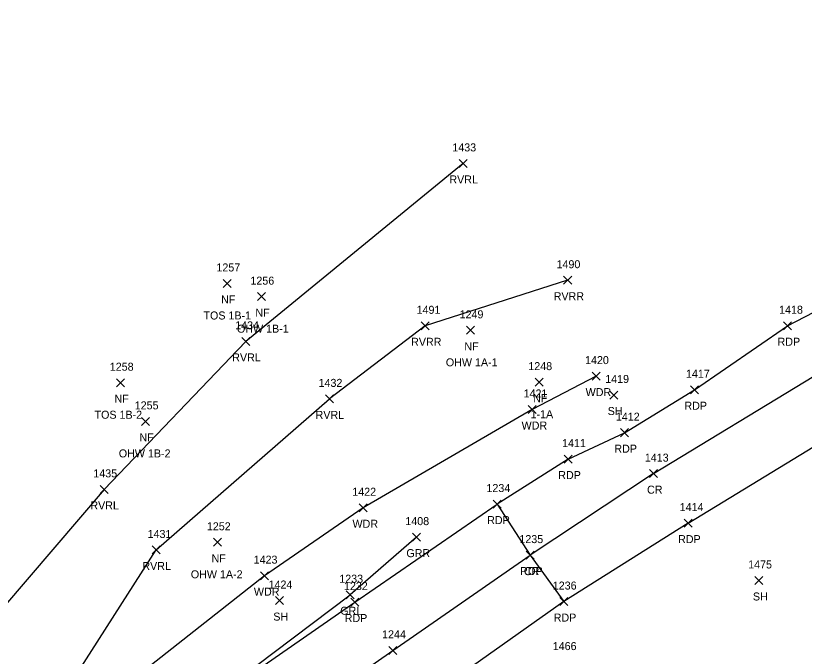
# Model space of a CAD drawing. Extents: x 1528286 to 1556263, y 492387 to 508952.
# Drawn here: x 1529016.8 to 1529213.8, y 493100 to 493260 of the extents above; entities that cross this region are included whole.
import ezdxf

# ---------------------------------------------------------------- set-up
doc = ezdxf.new("R2010")
doc.units = 0
for name, color, linetype in [('L_A', 7, 'Continuous'), ('L_C', 7, 'Continuous'), ('L_I', 7, 'Continuous'), ('L_TIC', 7, 'Continuous'), ('LAWA', 7, 'Continuous'), ('LAWE', 7, 'Continuous'), ('P_A', 7, 'Continuous'), ('P_I', 7, 'Continuous'), ('P_TIC', 7, 'Continuous'), ('PET', 7, 'Continuous'), ('PRC', 7, 'Continuous'), ('R_A', 7, 'Continuous'), ('R_I', 7, 'Continuous'), ('R_TIC', 7, 'Continuous'), ('RGR', 7, 'Continuous')]:
    doc.layers.add(name, color=color, linetype=linetype)

msp = doc.modelspace()

# ---------------------------------------------------------------- linework, layer by layer
at = {"layer": 'L_TIC'}
for points in [[(1529127.54, 493222.12), (1529129.54, 493224.12)], [(1529129.54, 493222.12), (1529127.54, 493224.12)], [(1529127.54, 493222.12), (1529129.54, 493224.12)], [(1529129.54, 493222.12), (1529127.54, 493224.12)], [(1529068.59, 493192.13), (1529070.59, 493194.13)], [(1529070.59, 493192.13), (1529068.59, 493194.13)], [(1529068.59, 493192.13), (1529070.59, 493194.13)], [(1529070.59, 493192.13), (1529068.59, 493194.13)], [(1529153.67, 493192.93), (1529155.67, 493194.93)], [(1529155.67, 493192.93), (1529153.67, 493194.93)], [(1529153.67, 493192.93), (1529155.67, 493194.93)], [(1529155.67, 493192.93), (1529153.67, 493194.93)], [(1529077.14, 493188.83), (1529079.14, 493190.83)], [(1529079.14, 493188.83), (1529077.14, 493190.83)], [(1529077.14, 493188.83), (1529079.14, 493190.83)], [(1529079.14, 493188.83), (1529077.14, 493190.83)], [(1529118.04, 493181.55), (1529120.04, 493183.55)], [(1529120.04, 493181.55), (1529118.04, 493183.55)], [(1529118.04, 493181.55), (1529120.04, 493183.55)], [(1529120.04, 493181.55), (1529118.04, 493183.55)], [(1529129.37, 493180.42), (1529131.37, 493182.42)], [(1529131.37, 493180.42), (1529129.37, 493182.42)], [(1529129.37, 493180.42), (1529131.37, 493182.42)], [(1529131.37, 493180.42), (1529129.37, 493182.42)], [(1529073.28, 493177.66), (1529075.28, 493179.66)], [(1529075.28, 493177.66), (1529073.28, 493179.66)], [(1529073.28, 493177.65), (1529075.28, 493179.65)], [(1529075.28, 493177.65), (1529073.28, 493179.65)], [(1529160.79, 493168.98), (1529162.79, 493170.98)], [(1529162.79, 493168.98), (1529160.79, 493170.98)], [(1529160.79, 493168.98), (1529162.79, 493170.98)], [(1529162.79, 493168.98), (1529160.79, 493170.98)], [(1529041.94, 493167.33), (1529043.94, 493169.33)], [(1529043.94, 493167.33), (1529041.94, 493169.33)], [(1529041.94, 493167.33), (1529043.94, 493169.33)], [(1529043.94, 493167.33), (1529041.94, 493169.33)], [(1529146.53, 493167.47), (1529148.53, 493169.47)], [(1529148.53, 493167.47), (1529146.53, 493169.47)], [(1529146.53, 493167.47), (1529148.53, 493169.47)], [(1529148.53, 493167.47), (1529146.53, 493169.47)], [(1529165.19, 493164.26), (1529167.19, 493166.26)], [(1529167.19, 493164.26), (1529165.19, 493166.26)], [(1529165.19, 493164.26), (1529167.19, 493166.26)], [(1529167.19, 493164.26), (1529165.19, 493166.26)], [(1529094.12, 493163.29), (1529096.12, 493165.29)], [(1529096.12, 493163.29), (1529094.12, 493165.29)], [(1529094.12, 493163.29), (1529096.12, 493165.29)], [(1529096.12, 493163.29), (1529094.12, 493165.29)], [(1529144.79, 493160.64), (1529146.79, 493162.64)], [(1529146.79, 493160.64), (1529144.79, 493162.64)], [(1529144.79, 493160.64), (1529146.79, 493162.64)], [(1529146.79, 493160.64), (1529144.79, 493162.64)], [(1529048.17, 493157.67), (1529050.17, 493159.67)], [(1529050.17, 493157.67), (1529048.17, 493159.67)], [(1529048.17, 493157.67), (1529050.17, 493159.67)], [(1529050.17, 493157.67), (1529048.17, 493159.67)], [(1529037.83, 493140.68), (1529039.83, 493142.68)], [(1529039.83, 493140.68), (1529037.83, 493142.68)], [(1529037.83, 493140.68), (1529039.83, 493142.68)], [(1529039.83, 493140.68), (1529037.83, 493142.68)], [(1529102.54, 493136.09), (1529104.54, 493138.09)], [(1529104.54, 493136.09), (1529102.54, 493138.09)], [(1529102.54, 493136.09), (1529104.54, 493138.09)], [(1529104.54, 493136.09), (1529102.54, 493138.09)], [(1529066.2, 493127.46), (1529068.2, 493129.46)], [(1529068.2, 493127.46), (1529066.2, 493129.46)], [(1529066.2, 493127.46), (1529068.2, 493129.46)], [(1529068.2, 493127.46), (1529066.2, 493129.46)], [(1529050.82, 493125.54), (1529052.82, 493127.54)], [(1529052.82, 493125.54), (1529050.82, 493127.54)], [(1529050.83, 493125.54), (1529052.83, 493127.54)], [(1529052.83, 493125.54), (1529050.83, 493127.54)], [(1529077.89, 493119.12), (1529079.89, 493121.12)], [(1529079.89, 493119.12), (1529077.89, 493121.12)], [(1529077.89, 493119.12), (1529079.89, 493121.12)], [(1529079.89, 493119.12), (1529077.89, 493121.12)], [(1529201.47, 493117.92), (1529203.47, 493119.92)], [(1529203.47, 493117.92), (1529201.47, 493119.92)], [(1529201.47, 493117.92), (1529203.47, 493119.92)], [(1529203.47, 493117.92), (1529201.47, 493119.92)], [(1529081.62, 493112.9), (1529083.62, 493114.9)], [(1529083.62, 493112.9), (1529081.62, 493114.9)], [(1529081.62, 493112.9), (1529083.62, 493114.9)], [(1529083.62, 493112.9), (1529081.62, 493114.9)]]:
    msp.add_lwpolyline(points, dxfattribs=at)
at = {"layer": 'LAWA'}
for points in [[(1529161.79, 493169.98), (1529145.79, 493161.64), (1529103.54, 493137.09), (1529078.89, 493120.12), (1529036.96, 493087.03), (1528996.19, 493054.04), (1528954.46, 493025.37)], [(1529161.79, 493169.98), (1529145.79, 493161.64), (1529103.54, 493137.09), (1529078.89, 493120.12), (1529036.96, 493087.03), (1528996.19, 493054.03), (1528954.46, 493025.38)]]:
    msp.add_lwpolyline(points, dxfattribs=at)
at = {"layer": 'LAWE'}
for points in [[(1529128.54, 493223.12), (1529074.28, 493178.66), (1529038.83, 493141.68), (1529007.2, 493104.78), (1528964.07, 493069.72)], [(1529128.54, 493223.12), (1529074.28, 493178.65), (1529038.83, 493141.68), (1529007.2, 493104.78), (1528964.08, 493069.72)], [(1529154.67, 493193.93), (1529119.04, 493182.55)], [(1529154.67, 493193.93), (1529119.04, 493182.55)], [(1529119.04, 493182.55), (1529095.12, 493164.29)], [(1529119.04, 493182.55), (1529095.12, 493164.29)], [(1528993.43, 493061.12), (1529028.67, 493090.37), (1529051.82, 493126.54), (1529095.12, 493164.29)], [(1528993.43, 493061.13), (1529028.67, 493090.37), (1529051.83, 493126.54), (1529095.12, 493164.29)]]:
    msp.add_lwpolyline(points, dxfattribs=at)
at = {"layer": 'P_TIC'}
for points in [[(1529208.63, 493181.57), (1529210.63, 493183.57)], [(1529210.63, 493181.57), (1529208.63, 493183.57)], [(1529208.63, 493181.57), (1529210.63, 493183.57)], [(1529210.63, 493181.57), (1529208.63, 493183.57)], [(1529185.35, 493165.57), (1529187.35, 493167.57)], [(1529187.35, 493165.57), (1529185.35, 493167.57)], [(1529185.36, 493165.58), (1529187.36, 493167.58)], [(1529187.36, 493165.58), (1529185.36, 493167.58)], [(1529167.84, 493154.85), (1529169.84, 493156.85)], [(1529169.84, 493154.85), (1529167.84, 493156.85)], [(1529167.85, 493154.85), (1529169.85, 493156.85)], [(1529169.85, 493154.85), (1529167.85, 493156.85)], [(1529153.83, 493148.25), (1529155.83, 493150.25)], [(1529155.83, 493148.25), (1529153.83, 493150.25)], [(1529153.83, 493148.24), (1529155.83, 493150.24)], [(1529155.83, 493148.24), (1529153.83, 493150.24)], [(1529175.08, 493144.61), (1529177.08, 493146.61)], [(1529177.08, 493144.61), (1529175.08, 493146.61)], [(1529175.08, 493144.61), (1529177.08, 493146.61)], [(1529177.08, 493144.61), (1529175.08, 493146.61)], [(1529136.06, 493137.01), (1529138.06, 493139.01)], [(1529138.06, 493137.01), (1529136.06, 493139.01)], [(1529136.06, 493137.01), (1529138.06, 493139.01)], [(1529138.06, 493137.01), (1529136.06, 493139.01)], [(1529183.77, 493132.25), (1529185.77, 493134.25)], [(1529185.77, 493132.25), (1529183.77, 493134.25)], [(1529183.77, 493132.25), (1529185.77, 493134.25)], [(1529185.77, 493132.25), (1529183.77, 493134.25)], [(1529144.3, 493124.26), (1529146.3, 493126.26)], [(1529146.3, 493124.26), (1529144.3, 493126.26)], [(1529144.3, 493124.26), (1529146.3, 493126.26)], [(1529146.3, 493124.26), (1529144.3, 493126.26)], [(1529144.3, 493124.26), (1529146.3, 493126.26)], [(1529146.3, 493124.26), (1529144.3, 493126.26)], [(1529144.3, 493124.26), (1529146.3, 493126.26)], [(1529146.3, 493124.26), (1529144.3, 493126.26)], [(1529100.46, 493112.53), (1529102.46, 493114.53)], [(1529102.46, 493112.53), (1529100.46, 493114.53)], [(1529100.46, 493112.53), (1529102.46, 493114.53)], [(1529102.46, 493112.53), (1529100.46, 493114.53)], [(1529152.7, 493112.65), (1529154.7, 493114.65)], [(1529154.7, 493112.65), (1529152.7, 493114.65)], [(1529152.7, 493112.65), (1529154.7, 493114.65)], [(1529154.7, 493112.65), (1529152.7, 493114.65)], [(1529109.99, 493100.46), (1529111.99, 493102.46)], [(1529111.99, 493100.46), (1529109.99, 493102.46)], [(1529109.99, 493100.46), (1529111.99, 493102.46)], [(1529111.99, 493100.46), (1529109.99, 493102.46)]]:
    msp.add_lwpolyline(points, dxfattribs=at)
at = {"layer": 'PET'}
for points in [[(1529154.83, 493149.24), (1529168.84, 493155.85), (1529186.36, 493166.58), (1529209.63, 493182.57), (1529253.89, 493205.5), (1529299.18, 493225.96), (1529345.73, 493244.46), (1529392.84, 493260.01)], [(1529154.83, 493149.25), (1529168.85, 493155.85), (1529186.35, 493166.57), (1529209.63, 493182.57), (1529253.9, 493205.5), (1529299.18, 493225.96), (1529345.73, 493244.46), (1529392.84, 493260.01)], [(1529184.77, 493133.25), (1529223.16, 493156.65), (1529267.99, 493179.62), (1529310.6, 493198.72), (1529355.93, 493216.37), (1529402.28, 493233.4)], [(1529184.77, 493133.25), (1529223.16, 493156.65), (1529267.98, 493179.62), (1529310.6, 493198.72), (1529355.92, 493216.37), (1529402.29, 493233.4)], [(1529154.83, 493149.25), (1529137.06, 493138.01)], [(1529154.83, 493149.24), (1529137.06, 493138.01)], [(1528981.67, 493029.84), (1529023.32, 493058.68), (1529062.76, 493086.59), (1529101.46, 493113.53), (1529137.06, 493138.01), (1529145.3, 493125.26), (1529153.7, 493113.65), (1529119.46, 493089.42), (1529079.43, 493062), (1529041.27, 493034), (1528999.91, 493006.62)], [(1528981.67, 493029.84), (1529023.32, 493058.68), (1529062.76, 493086.59), (1529101.46, 493113.53), (1529137.06, 493138.01), (1529145.3, 493125.26), (1529153.7, 493113.65), (1529119.46, 493089.42), (1529079.43, 493062), (1529041.27, 493034), (1528999.91, 493006.62)], [(1529184.77, 493133.25), (1529153.7, 493113.65)], [(1529184.77, 493133.25), (1529153.7, 493113.65)]]:
    msp.add_lwpolyline(points, dxfattribs=at)
at = {"layer": 'PRC'}
for points in [[(1529176.08, 493145.61), (1529216.21, 493169.99), (1529260.32, 493192.89), (1529305.04, 493212.98), (1529350.58, 493230.29), (1529397.63, 493246.2)], [(1529176.08, 493145.61), (1529216.21, 493169.99), (1529260.32, 493192.89), (1529305.04, 493212.98), (1529350.57, 493230.29), (1529397.63, 493246.2)], [(1529176.08, 493145.61), (1529145.3, 493125.26)], [(1529176.08, 493145.61), (1529145.3, 493125.26)], [(1529110.99, 493101.46), (1529145.3, 493125.26)], [(1529110.99, 493101.46), (1529145.3, 493125.26)], [(1528990.43, 493018.09), (1529032.37, 493047.2), (1529072.04, 493074.3), (1529110.99, 493101.46)], [(1528990.43, 493018.09), (1529032.37, 493047.2), (1529072.04, 493074.3), (1529110.99, 493101.46)]]:
    msp.add_lwpolyline(points, dxfattribs=at)
at = {"layer": 'R_TIC'}
for points in [[(1529115.88, 493128.75), (1529117.88, 493130.75)], [(1529117.88, 493128.75), (1529115.88, 493130.75)], [(1529115.88, 493128.75), (1529117.88, 493130.75)], [(1529117.88, 493128.75), (1529115.88, 493130.75)], [(1529099.29, 493114.36), (1529101.29, 493116.36)], [(1529101.29, 493114.36), (1529099.29, 493116.36)], [(1529099.29, 493114.36), (1529101.29, 493116.36)], [(1529101.29, 493114.36), (1529099.29, 493116.36)]]:
    msp.add_lwpolyline(points, dxfattribs=at)
at = {"layer": 'RGR'}
for points in [[(1529116.88, 493129.75), (1529100.29, 493115.36)], [(1529116.88, 493129.75), (1529100.29, 493115.36)], [(1528981.52, 493030.48), (1529023.06, 493059.33), (1529062.66, 493086.9), (1529100.29, 493115.36)], [(1528981.52, 493030.48), (1529023.06, 493059.33), (1529062.66, 493086.9), (1529100.29, 493115.36)]]:
    msp.add_lwpolyline(points, dxfattribs=at)

# ---------------------------------------------------------------- texts
at = {"layer": 'L_A'}
for s, p in [('RVRL', (1529125.11, 493218.12)), ('RVRL', (1529125.11, 493218.12)), ('NF', (1529068.07, 493188.13)), ('NF', (1529068.07, 493188.13)), ('RVRR', (1529151.18, 493188.93)), ('RVRR', (1529151.18, 493188.93)), ('NF', (1529076.62, 493184.83)), ('NF', (1529076.62, 493184.83)), ('RVRR', (1529115.55, 493177.55)), ('RVRR', (1529115.55, 493177.55)), ('NF', (1529128.85, 493176.42)), ('NF', (1529128.85, 493176.42)), ('RVRL', (1529070.84, 493173.65)), ('RVRL', (1529070.85, 493173.66)), ('WDR', (1529159.15, 493164.98)), ('WDR', (1529159.16, 493164.98)), ('NF', (1529041.43, 493163.33)), ('NF', (1529041.43, 493163.33)), ('NF', (1529146.01, 493163.47)), ('NF', (1529146.01, 493163.47)), ('SH', (1529164.67, 493160.26)), ('SH', (1529164.68, 493160.26)), ('RVRL', (1529091.68, 493159.29)), ('RVRL', (1529091.68, 493159.29)), ('WDR', (1529143.15, 493156.64)), ('WDR', (1529143.16, 493156.64)), ('NF', (1529047.65, 493153.67)), ('NF', (1529047.65, 493153.67)), ('RVRL', (1529035.39, 493136.68)), ('RVRL', (1529035.4, 493136.68)), ('WDR', (1529100.9, 493132.09)), ('WDR', (1529100.9, 493132.09)), ('NF', (1529065.68, 493123.46)), ('NF', (1529065.68, 493123.46)), ('RVRL', (1529048.39, 493121.54)), ('RVRL', (1529048.39, 493121.54)), ('WDR', (1529076.26, 493115.12)), ('WDR', (1529076.26, 493115.12)), ('SH', (1529200.96, 493113.92)), ('SH', (1529200.96, 493113.92)), ('SH', (1529081.11, 493108.9)), ('SH', (1529081.11, 493108.9))]:
    msp.add_text(s, height=2, dxfattribs=at).set_placement(p)
at = {"layer": 'L_C'}
for s, p in [('TOS 1B-1', (1529063.66, 493184.13)), ('TOS 1B-1', (1529063.66, 493184.13)), ('OHW 1B-1', (1529072.03, 493180.83)), ('OHW 1B-1', (1529072.03, 493180.83)), ('OHW 1A-1', (1529124.23, 493172.42)), ('OHW 1A-1', (1529124.23, 493172.42)), ('TOS 1B-2', (1529036.44, 493159.33)), ('TOS 1B-2', (1529036.44, 493159.33)), ('1-1A', (1529145.4, 493159.47)), ('1-1A', (1529145.4, 493159.47)), ('OHW 1B-2', (1529042.5, 493149.67)), ('OHW 1B-2', (1529042.5, 493149.67)), ('OHW 1A-2', (1529060.5, 493119.46)), ('OHW 1A-2', (1529060.5, 493119.46))]:
    msp.add_text(s, height=2, dxfattribs=at).set_placement(p)
at = {"layer": 'L_I'}
for s, p in [('1433', (1529125.85, 493226.12)), ('1433', (1529125.85, 493226.12)), ('1257', (1529066.9, 493196.13)), ('1257', (1529066.9, 493196.13)), ('1490', (1529151.89, 493196.93)), ('1490', (1529151.89, 493196.93)), ('1256', (1529075.39, 493192.83)), ('1256', (1529075.39, 493192.83)), ('1491', (1529116.92, 493185.55)), ('1491', (1529116.92, 493185.55)), ('1249', (1529127.67, 493184.42)), ('1249', (1529127.67, 493184.42)), ('1434', (1529071.59, 493181.66)), ('1434', (1529071.58, 493181.65)), ('1420', (1529159.01, 493172.98)), ('1420', (1529159.02, 493172.98)), ('1258', (1529040.25, 493171.33)), ('1258', (1529040.25, 493171.33)), ('1248', (1529144.84, 493171.47)), ('1248', (1529144.84, 493171.47)), ('1419', (1529164.05, 493168.26)), ('1419', (1529164.06, 493168.26)), ('1432', (1529092.42, 493167.29)), ('1432', (1529092.42, 493167.29)), ('1421', (1529143.67, 493164.64)), ('1421', (1529143.66, 493164.64)), ('1255', (1529046.48, 493161.67)), ('1255', (1529046.48, 493161.67)), ('1435', (1529036.13, 493144.68)), ('1435', (1529036.14, 493144.68)), ('1422', (1529100.85, 493140.09)), ('1422', (1529100.85, 493140.09)), ('1252', (1529064.51, 493131.46)), ('1252', (1529064.51, 493131.46)), ('1431', (1529049.7, 493129.54)), ('1431', (1529049.7, 493129.54)), ('1423', (1529076.2, 493123.12)), ('1423', (1529076.2, 493123.12)), ('1475', (1529199.78, 493121.92)), ('1475', (1529199.78, 493121.92)), ('1424', (1529079.93, 493116.9)), ('1424', (1529079.93, 493116.9)), ('1466', (1529150.94, 493101.53)), ('1466', (1529150.94, 493101.53))]:
    msp.add_text(s, height=2, dxfattribs=at).set_placement(p)
at = {"layer": 'P_A'}
for s, p in [('RDP', (1529207.12, 493177.57)), ('RDP', (1529207.12, 493177.57)), ('RDP', (1529183.84, 493161.58)), ('RDP', (1529183.84, 493161.57)), ('RDP', (1529166.33, 493150.85)), ('RDP', (1529166.34, 493150.85)), ('RDP', (1529152.32, 493144.25)), ('RDP', (1529152.32, 493144.24)), ('CR', (1529174.51, 493140.61)), ('CR', (1529174.51, 493140.61)), ('RDP', (1529134.55, 493133.01)), ('RDP', (1529134.55, 493133.01)), ('RDP', (1529182.26, 493128.25)), ('RDP', (1529182.26, 493128.25)), ('RDP', (1529142.79, 493120.26)), ('RDP', (1529142.79, 493120.26)), ('CR', (1529143.73, 493120.26)), ('CR', (1529143.73, 493120.26)), ('RDP', (1529098.95, 493108.53)), ('RDP', (1529098.95, 493108.53)), ('RDP', (1529151.18, 493108.65)), ('RDP', (1529151.18, 493108.65))]:
    msp.add_text(s, height=2, dxfattribs=at).set_placement(p)
at = {"layer": 'P_I'}
for s, p in [('1418', (1529207.51, 493185.57)), ('1418', (1529207.51, 493185.57)), ('1417', (1529184.23, 493169.58)), ('1417', (1529184.23, 493169.57)), ('1412', (1529166.72, 493158.85)), ('1412', (1529166.72, 493158.85)), ('1411', (1529153.28, 493152.25)), ('1411', (1529153.27, 493152.24)), ('1413', (1529173.95, 493148.61)), ('1413', (1529173.95, 493148.61)), ('1234', (1529134.37, 493141.01)), ('1234', (1529134.37, 493141.01)), ('1414', (1529182.65, 493136.25)), ('1414', (1529182.65, 493136.25)), ('1235', (1529142.6, 493128.26)), ('1235', (1529142.6, 493128.26)), ('1235', (1529142.6, 493128.26)), ('1235', (1529142.6, 493128.26)), ('1232', (1529098.77, 493116.53)), ('1232', (1529098.77, 493116.53)), ('1236', (1529150.95, 493116.65)), ('1236', (1529150.95, 493116.65)), ('1244', (1529108.29, 493104.46)), ('1244', (1529108.29, 493104.46))]:
    msp.add_text(s, height=2, dxfattribs=at).set_placement(p)
at = {"layer": 'R_A'}
for s, p in [('GRR', (1529114.37, 493124.75)), ('GRR', (1529114.36, 493124.75)), ('GRL', (1529097.84, 493110.36)), ('GRL', (1529097.84, 493110.36))]:
    msp.add_text(s, height=2, dxfattribs=at).set_placement(p)
at = {"layer": 'R_I'}
for s, p in [('1408', (1529114.11, 493132.75)), ('1408', (1529114.1, 493132.75)), ('1233', (1529097.6, 493118.36)), ('1233', (1529097.6, 493118.36))]:
    msp.add_text(s, height=2, dxfattribs=at).set_placement(p)

doc.saveas('drawing.dxf')
